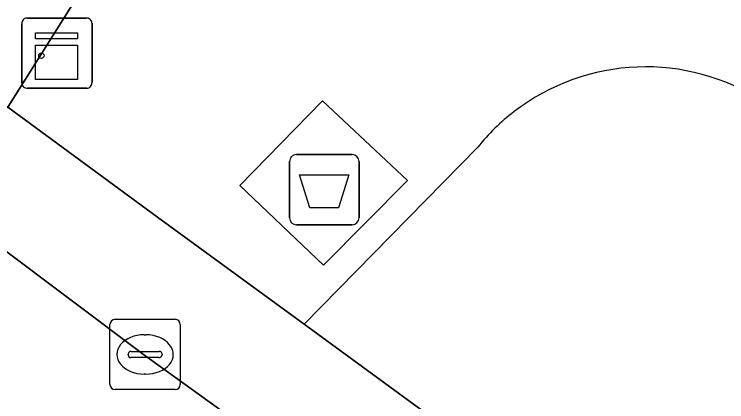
# Model space of a CAD drawing. Extents: x 160663 to 161506, y 382245 to 383291.
# Drawn here: x 161148.15 to 161158.3, y 383126.73 to 383132.25 of the extents above; entities that cross this region are included whole.
import ezdxf

# ---------------------------------------------------------------- set-up
doc = ezdxf.new("R2010")
doc.units = 0
for name, color, linetype in [('IMGEO_Afval_apart_plaats', 7, 'Continuous'), ('IMGEO_Groenvoorziening', 7, 'Continuous'), ('IMGEO_Kast', 7, 'Continuous'), ('IMGEO_Kolk', 7, 'Continuous'), ('IMGEO_Rijbaan_lokaal_open', 7, 'Continuous'), ('IMGEO_Voetpad_gesloten', 7, 'Continuous'), ('IMGEO_Voetpad_open', 7, 'Continuous')]:
    doc.layers.add(name, color=color, linetype=linetype)

msp = doc.modelspace()

# ---------------------------------------------------------------- linework, layer by layer
at = {"layer": 'IMGEO_Afval_apart_plaats'}
for p, q in [((161152.172, 383130.249), (161152.962, 383130.249)), ((161152.962, 383130.249), (161152.172, 383130.249)), ((161152.072, 383129.349), (161152.072, 383130.149)), ((161152.072, 383130.149), (161152.072, 383129.349)), ((161153.062, 383130.149), (161153.062, 383129.349)), ((161153.062, 383129.349), (161153.062, 383130.149)), ((161152.962, 383129.249), (161152.172, 383129.249)), ((161152.172, 383129.249), (161152.962, 383129.249))]:
    msp.add_line(p, q, dxfattribs=at)
msp.add_lwpolyline([(161152.215, 383129.963), (161152.919, 383129.963), (161152.77, 383129.493), (161152.364, 383129.493), (161152.215, 383129.963)], dxfattribs=at)
for centre, start, end in [((161152.172, 383130.149), 90, 180), ((161152.172, 383130.149), 90, 180), ((161152.962, 383130.149), 0, 90), ((161152.962, 383130.149), 360, 90), ((161152.172, 383129.349), 180, 270), ((161152.172, 383129.349), 180, 270), ((161152.962, 383129.349), 270, 0), ((161152.962, 383129.349), 270, 0)]:
    msp.add_arc(centre, 0.1, start, end, dxfattribs=at)
at = {"layer": 'IMGEO_Groenvoorziening'}
msp.add_lwpolyline([(161154.752, 383130.355), (161152.279, 383127.837), (161157.724, 383123.856), (161160.782, 383121.498), (161164.463, 383118.293), (161164.97, 383117.803), (161166.651, 383116.329), (161167.137, 383117.437), (161168.293, 383120.07), (161168.486, 383120.509), (161168.557, 383120.765), (161168.586, 383121.021)], dxfattribs=at)
for centre, radius, start, end in [((161157.143, 383128.426), 3.072, 56.965, 127.5555), ((161157.062, 383128.505), 2.959, 127.2387, 141.308)]:
    msp.add_arc(centre, radius, start, end, dxfattribs=at)
at = {"layer": 'IMGEO_Kast'}
for p, q in [((161148.336, 383132.193), (161149.177, 383132.193)), ((161149.177, 383132.193), (161148.336, 383132.193)), ((161148.261, 383131.268), (161148.261, 383132.109)), ((161148.261, 383132.109), (161148.261, 383131.268)), ((161149.261, 383132.118), (161149.261, 383131.277)), ((161149.261, 383131.277), (161149.261, 383132.118)), ((161149.186, 383131.193), (161148.345, 383131.193)), ((161148.345, 383131.193), (161149.186, 383131.193))]:
    msp.add_line(p, q, dxfattribs=at)
for points in [[(161148.456, 383131.983), (161149.056, 383131.983), (161149.056, 383131.898), (161148.456, 383131.898), (161148.456, 383131.983)], [(161148.456, 383131.808), (161149.056, 383131.808), (161149.056, 383131.319), (161148.456, 383131.319), (161148.456, 383131.808)]]:
    msp.add_lwpolyline(points, dxfattribs=at)
msp.add_circle((161148.54, 383131.657), 0.0377, dxfattribs=at)
for centre, start, end in [((161148.339, 383132.115), 92.4484, 184.2845), ((161148.339, 383132.115), 92.4484, 184.2845), ((161149.183, 383132.115), 2.4484, 94.2845), ((161149.183, 383132.115), 2.4484, 94.2845), ((161148.339, 383131.271), 182.4484, 274.2845), ((161148.339, 383131.271), 182.4484, 274.2845), ((161149.183, 383131.271), 272.4484, 4.2845), ((161149.183, 383131.271), 272.4484, 4.2845)]:
    msp.add_arc(centre, 0.0779, start, end, dxfattribs=at)
at = {"layer": 'IMGEO_Kolk'}
for p, q in [((161149.591, 383127.904), (161150.443, 383127.904)), ((161149.516, 383126.978), (161149.516, 383127.83)), ((161150.517, 383127.83), (161150.517, 383126.978)), ((161150.004, 383127.684), (161150.029, 383127.684)), ((161149.775, 383127.398), (161149.775, 383127.41)), ((161149.818, 383127.447), (161150.216, 383127.447)), ((161150.259, 383127.41), (161150.259, 383127.398)), ((161150.213, 383127.361), (161149.815, 383127.361)), ((161150.027, 383127.124), (161150.002, 383127.124)), ((161150.443, 383126.904), (161149.591, 383126.904))]:
    msp.add_line(p, q, dxfattribs=at)
for points in [[(161149.591, 383127.904), (161150.443, 383127.904)], [(161149.516, 383126.978), (161149.516, 383127.83)], [(161150.517, 383127.83), (161150.517, 383126.978)], [(161150.443, 383126.904), (161149.591, 383126.904)]]:
    msp.add_lwpolyline(points, dxfattribs=at)
for centre, radius, start, end in [((161149.593, 383127.828), 0.0765, 91.552, 178.448), ((161149.593, 383127.828), 0.0765, 91.552, 178.448), ((161150.441, 383127.828), 0.0765, 1.552, 88.448), ((161150.441, 383127.828), 0.0765, 1.552, 88.448), ((161149.815, 383127.407), 0.0403, 85.8775, 175.7526), ((161149.812, 383127.397), 0.0366, 178.938, 274.7102), ((161150.216, 383127.404), 0.043, 264.8664, 352.4533), ((161150.22, 383127.409), 0.0386, 1.7309, 96.639), ((161149.593, 383126.98), 0.0765, 181.552, 268.448), ((161149.593, 383126.98), 0.0765, 181.552, 268.448), ((161150.441, 383126.98), 0.0765, 271.552, 358.448), ((161150.441, 383126.98), 0.0765, 271.552, 358.448)]:
    msp.add_arc(centre, radius, start, end, dxfattribs=at)
for centre, major_axis, ratio, start_param, end_param in [((161150.003, 383127.404), (-0.387, 0.002), 0.722429, 4.712389, 7.853982), ((161150.028, 383127.404), (-0.39, 0.002), 0.717154, 1.570796, 4.712389)]:
    msp.add_ellipse(centre, major_axis=major_axis, ratio=ratio, start_param=start_param, end_param=end_param, dxfattribs=at)
at = {"layer": 'IMGEO_Rijbaan_lokaal_open'}
msp.add_lwpolyline([(161169.625, 383111.191), (161167.997, 383112.702), (161164.265, 383116.017), (161159.426, 383120.105), (161155.788, 383123.03), (161151.741, 383126.144), (161149.992, 383127.403), (161147.93, 383128.951), (161145.902, 383126.174), (161149.062, 383123.775)], dxfattribs=at)
at = {"layer": 'IMGEO_Voetpad_gesloten'}
msp.add_lwpolyline([(161153.75, 383129.881), (161152.541, 383131.013), (161151.365, 383129.808), (161152.557, 383128.673)], close=True, dxfattribs=at)
at = {"layer": 'IMGEO_Voetpad_open'}
for points in [[(161157.319, 383145.175), (161155.876, 383146.12), (161155.564, 383146.324), (161153.216, 383142.573), (161149.889, 383137.24), (161147.528, 383133.493), (161146.227, 383132.301), (161148.063, 383130.922), (161156.139, 383143.756)], [(161156.139, 383143.756), (161148.063, 383130.922), (161150.195, 383129.36), (161152.279, 383127.837), (161154.752, 383130.355)], [(161160.782, 383121.498), (161157.724, 383123.856), (161152.279, 383127.837), (161150.195, 383129.36), (161148.063, 383130.922), (161146.791, 383130.012), (161147.492, 383129.465), (161147.405, 383129.345), (161147.93, 383128.951), (161149.992, 383127.403), (161151.741, 383126.144), (161155.788, 383123.03), (161159.426, 383120.105)]]:
    msp.add_lwpolyline(points, dxfattribs=at)
msp.add_lwpolyline([(161153.75, 383129.881), (161152.557, 383128.673), (161151.365, 383129.808), (161152.541, 383131.013)], close=True, dxfattribs=at)
for centre, radius, start, end in [((161157.143, 383128.426), 3.072, 56.965, 127.5555), ((161157.062, 383128.505), 2.959, 127.2387, 141.308)]:
    msp.add_arc(centre, radius, start, end, dxfattribs=at)

doc.saveas('drawing.dxf')
